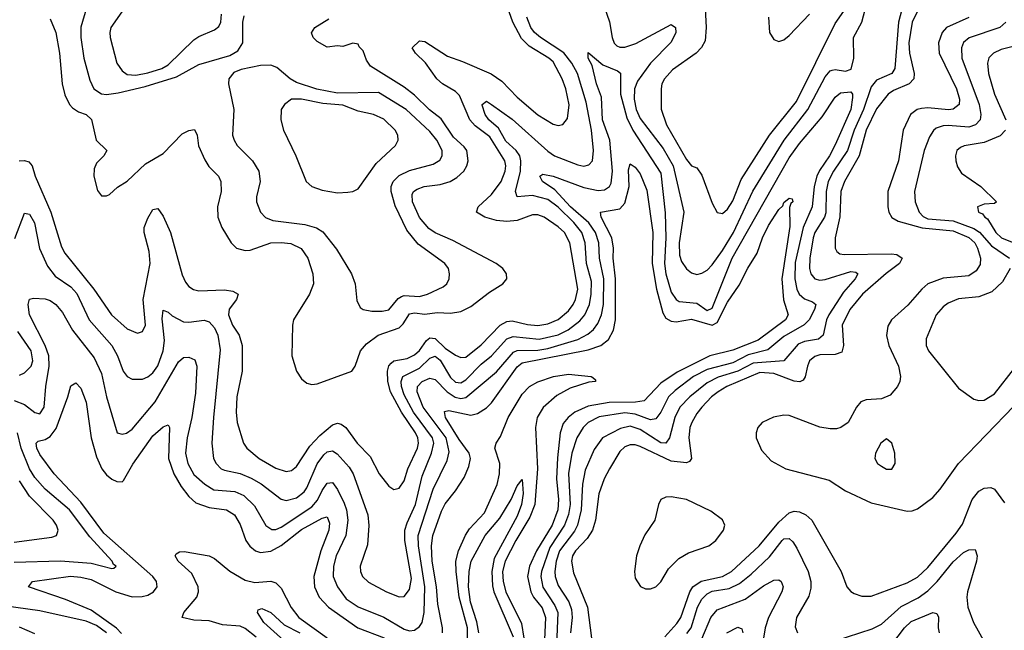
# Model space of a CAD drawing. Header units: inches. Extents: x 990535 to 1117859, y 769386 to 892122.
# Tile 623 of 656: x 1100911 to 1104749, y 803480 to 805860. Entities that reach past the tile are written whole.
import ezdxf

# ---------------------------------------------------------------- set-up
doc = ezdxf.new("R2010")
doc.units = ezdxf.units.IN
doc.header["$MEASUREMENT"] = 0
doc.layers.add('B1800', color=7, linetype='Continuous')

msp = doc.modelspace()

# ---------------------------------------------------------------- linework, layer by layer
at = {"layer": 'B1800', "color": 5}
for points, elevation in [([(1103154.4, 806014.4), (1103210, 805851.8), (1103219.9, 805790), (1103228.4, 805768.4), (1103238.7, 805758.7), (1103250, 805752.3), (1103270, 805753.1), (1103313, 805767), (1103450, 805841.5), (1103467.6, 805830), (1103468.5, 805810), (1103450, 805772), (1103369.2, 805690.8), (1103319.5, 805620.5), (1103307.7, 805590), (1103305.7, 805550), (1103313.8, 805510), (1103330, 805475.5), (1103418.5, 805358.5), (1103457.9, 805290), (1103499.4, 805110), (1103481.1, 804990), (1103482.6, 804942.6), (1103490, 804917.8), (1103510, 804889.2), (1103530, 804872.9), (1103550, 804867.5), (1103570, 804871.5), (1103590, 804884.4), (1103610, 804904.3), (1103650, 804960.1), (1103693.5, 805030), (1103768.6, 805191.4), (1103890.3, 805390), (1103983.3, 805510), (1104050, 805637.7), (1104070, 805660.6), (1104077.2, 805662.8), (1104090, 805665.8), (1104130, 805658.9), (1104152.3, 805667.7), (1104162, 805710), (1104160.4, 805790), (1104193.4, 805850), (1104214.1, 805930)], 2760), ([(1104362, 805950), (1104336.9, 805850), (1104321.5, 805670), (1104310.1, 805649.9), (1104250, 805624.9), (1104230, 805598.1), (1104199.8, 805510), (1104162.9, 805430), (1104137, 805350), (1104082.9, 805270), (1104062.6, 805230), (1104053.8, 805190), (1104052.9, 805107.1), (1104047.4, 805090), (1104010.8, 805030), (1104004.3, 805010), (1103991, 804930), (1103989.4, 804890), (1103995, 804870), (1104009.8, 804849.8), (1104030, 804844.2), (1104050, 804846.9), (1104150, 804878.5), (1104170, 804876.3), (1104177.4, 804870), (1104167.5, 804850), (1104121.5, 804798.5), (1104064.9, 804710), (1104055.8, 804690), (1104043.3, 804630), (1104024.8, 804615.2), (1103970, 804606), (1103944.8, 804595.2), (1103889.7, 804530.3), (1103770, 804521.9), (1103710, 804489.7), (1103633.8, 804466.2), (1103590, 804445.1), (1103523.3, 804390), (1103484.5, 804350), (1103464.4, 804310), (1103443.6, 804230), (1103430.1, 804209.9), (1103410, 804211.2), (1103330, 804262.4), (1103290, 804275.2), (1103252.8, 804267.2), (1103183, 804230), (1103150, 804184.8), (1103115.6, 804104.4), (1103105.2, 804050), (1103099.9, 803950), (1103085.7, 803890), (1103073.6, 803866.4), (1103015.6, 803790), (1103002.2, 803750), (1102997.2, 803710), (1102998.6, 803690), (1103010, 803655.2), (1103051.3, 803591.3), (1103061.8, 803561.8), (1103064.5, 803530), (1103057.9, 803470)], 2760), ([(1103581.7, 805930), (1103587, 805830), (1103582.4, 805777.6), (1103568.9, 805751.1), (1103547.5, 805730), (1103456, 805664), (1103423.7, 805630), (1103413.7, 805610), (1103411.1, 805590), (1103411.5, 805511.5), (1103431.6, 805450), (1103510, 805314.7), (1103530, 805290.3), (1103550, 805282.6), (1103570, 805254), (1103610, 805145.5), (1103629.2, 805109.2), (1103650, 805104.9), (1103670, 805122), (1103690, 805154), (1103723.4, 805236.6), (1103833.1, 805410), (1103938.7, 805541.3), (1104090, 805845.1), (1104141.1, 805918.9)], 2780), ([(1100908.5, 805310), (1100930, 805311.5), (1100946.6, 805306.6), (1100960.1, 805290), (1100971.6, 805250), (1101032.8, 805110), (1101074.5, 804974.5), (1101087, 804950), (1101200.3, 804810), (1101269.5, 804709.5), (1101330, 804655.5), (1101370, 804638.3), (1101390, 804644.2), (1101401.1, 804670), (1101392.1, 804770), (1101419.9, 804910), (1101416.3, 804956.3), (1101396.3, 805030), (1101396.9, 805050), (1101410, 805086.5), (1101430, 805120.2), (1101450, 805124.7), (1101470, 805094.6), (1101498.5, 805030), (1101545, 804865), (1101557.1, 804837.1), (1101570, 804820.7), (1101588.7, 804808.7), (1101610, 804803.4), (1101710, 804807.5), (1101742, 804802), (1101763.2, 804790), (1101756.6, 804770), (1101728, 804732), (1101725.5, 804710), (1101740.3, 804670), (1101766.3, 804630), (1101778.5, 804590), (1101778.2, 804490), (1101757.8, 804390), (1101754.3, 804330), (1101759.1, 804290), (1101783.9, 804210), (1101796, 804190), (1101844.6, 804150), (1101910, 804112.3), (1101950, 804098.7), (1101970, 804102.4), (1101990, 804118.8), (1102042.5, 804197.5), (1102080.5, 804239.5), (1102130, 804281.2), (1102150, 804287.2), (1102164.1, 804284.1), (1102182.7, 804270), (1102226.6, 804210), (1102277.1, 804157.1), (1102312, 804090), (1102350, 804041.5), (1102370, 804029), (1102390, 804034), (1102410, 804062.8), (1102424.1, 804110), (1102461.3, 804190), (1102466.1, 804210), (1102463.3, 804230), (1102453.9, 804250), (1102398.8, 804330), (1102356.4, 804410), (1102346, 804450), (1102344.6, 804490), (1102349.4, 804510.6), (1102358.4, 804521.6), (1102370, 804530.7), (1102421.1, 804538.9), (1102450, 804553.3), (1102470, 804570.1), (1102496.9, 804610), (1102510, 804620.7), (1102530, 804618), (1102570, 804579.8), (1102610, 804552.5), (1102630, 804543.6), (1102650, 804544.4), (1102710, 804592.6), (1102783.5, 804670), (1102810, 804684), (1102830, 804685.7), (1102890, 804671.8), (1102930, 804667.8), (1102970, 804674.2), (1103010, 804691.6), (1103050, 804724.8), (1103068, 804750), (1103077.6, 804770), (1103086.2, 804810), (1103055.5, 804990), (1103034.6, 805030), (1103010, 805053), (1102955.5, 805090), (1102930, 805099.9), (1102910, 805099.6), (1102850, 805077.6), (1102810, 805073.8), (1102770, 805077.8), (1102724.2, 805090), (1102691.6, 805110), (1102697.7, 805130), (1102750, 805178.3), (1102787.5, 805230), (1102802.9, 805270), (1102805.7, 805290), (1102801.7, 805310), (1102743.4, 805403.4), (1102686.2, 805446.2), (1102665.5, 805470), (1102624.8, 805564.8), (1102610, 805580.5), (1102559.1, 805610), (1102536.4, 805630), (1102492.5, 805692.5), (1102454.3, 805730), (1102440.9, 805750), (1102470, 805777.6), (1102490, 805774.6), (1102578.2, 805718.2), (1102637.6, 805697.6), (1102749.1, 805649.1), (1102790, 805620.7), (1102850, 805558.4), (1102930, 805489.6), (1102990, 805453), (1103010, 805447.9), (1103028.3, 805451.7), (1103045.6, 805474.4), (1103052.1, 805527.9), (1103040.1, 805590), (1103026.1, 805630), (1102990, 805695.2), (1102973.4, 805710), (1102896.3, 805756.3), (1102866.4, 805786.4), (1102833.1, 805850), (1102819, 805890)], 2780), ([(1101173.2, 805910), (1101148.9, 805831.1), (1101149.6, 805790), (1101160.8, 805710), (1101184.3, 805624.3), (1101200.2, 805590), (1101230, 805571.2), (1101250, 805568.5), (1101294.4, 805574.4), (1101399.9, 805600.1), (1101522.1, 805637.9), (1101610, 805685.5), (1101730, 805720.8), (1101761.1, 805738.9), (1101781.2, 805770), (1101780.8, 805850), (1101785.6, 805874.4)], 2840), ([(1101308.7, 805890), (1101266.4, 805830), (1101262, 805810), (1101264.1, 805790), (1101290.2, 805690), (1101310, 805660.7), (1101330, 805646.7), (1101363.9, 805643.9), (1101410, 805652.3), (1101465.7, 805670), (1101490, 805684), (1101590, 805781.9), (1101610, 805795.1), (1101670, 805820.6), (1101686.9, 805833.1), (1101695.2, 805850), (1101698, 805882)], 2860), ([(1104408.8, 805891.2), (1104389.5, 805850.5), (1104376.6, 805770), (1104378.6, 805730), (1104397.3, 805650), (1104396.1, 805630), (1104377.5, 805610), (1104316.5, 805583.5), (1104295.8, 805570), (1104250, 805512.9), (1104209.8, 805430), (1104183.3, 805330), (1104125.5, 805230), (1104111.1, 805190), (1104108.2, 805091.8), (1104090.1, 805010.1), (1104090.1, 804970.1), (1104096.5, 804956.5), (1104107.5, 804947.5), (1104125, 804945), (1104308, 804948), (1104330, 804944.7), (1104350.1, 804930), (1104340.4, 804910), (1104288.7, 804871.3), (1104195.6, 804790), (1104146.9, 804730), (1104117.2, 804670), (1104122.3, 804590), (1104115.2, 804564.8), (1104090, 804555.1), (1104030, 804553.8), (1104010, 804547.7), (1103990, 804529.8), (1103981.2, 804510), (1103972.5, 804467.5), (1103964.8, 804455.2), (1103951.5, 804448.5), (1103930, 804451), (1103850, 804480.7), (1103795.6, 804484.4), (1103667.1, 804430), (1103633.9, 804410), (1103607.4, 804390), (1103569.6, 804350), (1103550, 804325.6), (1103530.5, 804290), (1103522.9, 804270), (1103518.7, 804230), (1103530.1, 804150), (1103521.8, 804138.2), (1103510, 804132.3), (1103450, 804139.5), (1103330, 804196.7), (1103310, 804203), (1103290, 804202.5), (1103270, 804194.8), (1103250, 804177.4), (1103210.1, 804110), (1103189.7, 804070.3), (1103168.3, 804011.7), (1103155.3, 803910), (1103143.4, 803870), (1103122.3, 803837.7), (1103076.9, 803790), (1103065.5, 803770), (1103061.5, 803750), (1103070, 803704), (1103123.7, 803570), (1103140.4, 803450)], 2780), ([(1100892.8, 805007.2), (1100930, 805105.7), (1100950, 805102.2), (1100968.7, 805068.7), (1100988.7, 804968.7), (1101019, 804899), (1101050, 804860.9), (1101110, 804818.3), (1101133.4, 804793.4), (1101182, 804690), (1101270.6, 804590), (1101292.9, 804550), (1101314, 804490), (1101330, 804469.2), (1101350, 804458.4), (1101390, 804458.8), (1101410, 804468.4), (1101430, 804484.2), (1101450, 804510.9), (1101470.3, 804570), (1101476.1, 804610), (1101466.3, 804693.7), (1101470, 804727.3), (1101490, 804720.3), (1101505.2, 804705.2), (1101550, 804682.5), (1101570, 804680.8), (1101630, 804689.4), (1101650, 804682.5), (1101670, 804659), (1101683.6, 804630), (1101692.9, 804572.9), (1101665.9, 804310), (1101660.4, 804210), (1101666.8, 804150), (1101676.9, 804130), (1101697, 804110), (1101710, 804104), (1101770, 804090.8), (1101813.4, 804073.4), (1101851.7, 804051.7), (1101930, 803991.8), (1101950, 803985.8), (1101990, 803996.8), (1102019.7, 804020.3), (1102030, 804035), (1102071.1, 804128.9), (1102096, 804164), (1102110, 804176.1), (1102130, 804179.1), (1102148.1, 804168.1), (1102195.6, 804115.6), (1102210.6, 804090.6), (1102268.3, 803930), (1102271.6, 803888.4), (1102266.1, 803813.9), (1102238.3, 803730), (1102239.8, 803710), (1102247.9, 803690), (1102270, 803667.9), (1102340.9, 803630), (1102390, 803610.8), (1102410, 803611.9), (1102430, 803639.6), (1102437.8, 803682.2), (1102411.6, 803830), (1102412.5, 803870), (1102421.1, 803898.9), (1102453.5, 803970), (1102479.3, 804080.7), (1102515.8, 804170), (1102524.9, 804210), (1102520.6, 804230), (1102446.3, 804330), (1102410, 804397.7), (1102398.7, 804430), (1102397.7, 804450), (1102404.9, 804470), (1102470, 804502.3), (1102510, 804540.3), (1102530, 804549.1), (1102550, 804533), (1102590, 804465.2), (1102610, 804447.2), (1102630, 804444.8), (1102650, 804456), (1102710, 804517.3), (1102750.3, 804550), (1102810, 804616.1), (1102834.1, 804625.9), (1102935.2, 804615.2), (1103010, 804631.7), (1103049, 804651), (1103093.8, 804686.2), (1103113.4, 804710), (1103132.2, 804750), (1103138.8, 804790), (1103139.8, 804839.8), (1103120.4, 804910), (1103115.6, 804990), (1103102.4, 805030), (1103070.5, 805070), (1103010, 805129.3), (1102970, 805159), (1102910, 805174.2), (1102849.7, 805170), (1102843.4, 805190), (1102862.5, 805270), (1102864.2, 805310), (1102860.3, 805330), (1102845.7, 805350), (1102806.1, 805386.1), (1102777.2, 805437.2), (1102739.5, 805470), (1102725.2, 805490), (1102713.6, 805526.4), (1102713.6, 805530), (1102730, 805542.6), (1102750, 805528.9), (1102830, 805472.2), (1102970, 805347.5), (1102995.2, 805330), (1103086.3, 805293.7), (1103110, 805289.1), (1103130, 805293.7), (1103143.9, 805310), (1103147.1, 805350), (1103139.3, 805430), (1103118.8, 805538.8), (1103085.1, 805650), (1103063.5, 805690), (1103031.4, 805731.4), (1102940.6, 805790), (1102917.8, 805810), (1102903.3, 805830), (1102887.1, 805870)], 2760), ([(1101030, 805863), (1101052.5, 805810), (1101065.7, 805730), (1101076.3, 805610), (1101087.3, 805567.3), (1101104.8, 805530), (1101116.6, 805516.6), (1101140.8, 805500.8), (1101170.4, 805490), (1101191.1, 805471.1), (1101209, 805390), (1101250.4, 805350), (1101239.5, 805330), (1101210, 805301.1), (1101201.2, 805278.8), (1101199.5, 805250), (1101214.8, 805194.8), (1101230, 805173), (1101250, 805173), (1101261, 805179), (1101292.1, 805207.9), (1101330, 805230.2), (1101401.8, 805298.2), (1101470, 805338.5), (1101545, 805415), (1101570, 805428.3), (1101591.9, 805431.9), (1101603.5, 805410), (1101608.7, 805368.7), (1101633.2, 805313.2), (1101648.4, 805288.4), (1101685.8, 805250), (1101695.3, 805230), (1101696.6, 805190), (1101681.6, 805130), (1101683.1, 805090), (1101699.5, 805050), (1101735, 804990), (1101756.5, 804970), (1101790, 804960.3), (1101810, 804962), (1101890, 804990.4), (1101930, 804992.1), (1101967.6, 804987.6), (1102008.6, 804968.6), (1102034.2, 804930), (1102053.5, 804870), (1102056.1, 804830), (1102040.6, 804790), (1101978.5, 804690), (1101973.8, 804670), (1101972.1, 804550), (1101989.4, 804490), (1102010, 804460.3), (1102030, 804443.2), (1102050, 804437.8), (1102070, 804440.9), (1102206, 804490), (1102218.4, 804510), (1102239.7, 804570), (1102262.8, 804597.2), (1102308.9, 804631.1), (1102390, 804659.3), (1102405.6, 804674.4), (1102430, 804713.8), (1102450, 804717.8), (1102490, 804712.7), (1102538.5, 804718.5), (1102590, 804716.2), (1102630, 804722.5), (1102670, 804742.1), (1102741.7, 804798.3), (1102794.3, 804830), (1102809.7, 804850), (1102808.4, 804870), (1102793.7, 804890), (1102768.4, 804910), (1102598.9, 804998.9), (1102530, 805029.5), (1102506.1, 805046.1), (1102469.5, 805089.5), (1102442.4, 805150), (1102441.4, 805178.6), (1102446, 805190), (1102459.9, 805200.1), (1102488, 805210), (1102550, 805218.1), (1102588.9, 805230), (1102615.1, 805244.9), (1102642.3, 805270), (1102654.4, 805290), (1102659.5, 805310), (1102654.3, 805350), (1102644, 805364), (1102602.5, 805402.5), (1102553.7, 805473.7), (1102508.5, 805508.5), (1102450, 805565.2), (1102410, 805597), (1102278.7, 805678.7), (1102262.5, 805702.5), (1102250, 805738.4), (1102233.9, 805753.9), (1102230, 805765.2), (1102210, 805768.7), (1102170, 805755.3), (1102150, 805758), (1102110, 805753.2), (1102070, 805775.1), (1102055.1, 805790), (1102048.2, 805808.2), (1102061.4, 805830), (1102116.4, 805863.6)], 2820), ([(1104610, 805868.9), (1104523.5, 805830), (1104506.3, 805810), (1104492.5, 805770), (1104494.5, 805730), (1104562.5, 805590), (1104574.2, 805550), (1104572.5, 805530), (1104550, 805511.9), (1104531, 805509), (1104450, 805516.3), (1104425.9, 805514.1), (1104408.7, 805510), (1104383.7, 805490), (1104353.9, 805430), (1104335.8, 805310), (1104294.7, 805190), (1104294.4, 805130), (1104298, 805110), (1104310, 805089.3), (1104334.9, 805074.9), (1104428.5, 805048.5), (1104550, 805037.4), (1104610, 805010.8), (1104633.8, 804990), (1104644.3, 804970), (1104656.1, 804930), (1104654.6, 804905.4), (1104639.1, 804880.9), (1104610, 804862.2), (1104510, 804852.2), (1104451, 804830), (1104427.1, 804810), (1104372.3, 804747.7), (1104308.7, 804690), (1104294.6, 804665.4), (1104289.2, 804629.2), (1104298.7, 804590), (1104336.6, 804510), (1104344.1, 804470), (1104341.7, 804450), (1104332.2, 804430), (1104303.6, 804396.4), (1104270, 804381.7), (1104210, 804378), (1104189.5, 804370.5), (1104173.2, 804350), (1104139.7, 804290), (1104111.6, 804270), (1104094.2, 804265.8), (1104070, 804264.8), (1104030, 804271.5), (1103910, 804317.3), (1103890, 804318.5), (1103848.5, 804311.5), (1103805.3, 804290), (1103788.1, 804270), (1103781.8, 804250), (1103781.8, 804230), (1103801.8, 804181.8), (1103840.5, 804140.5), (1103897.1, 804110), (1104065.8, 804065.8), (1104130, 804023.3), (1104230, 803977.2), (1104370, 803944.7), (1104390, 803945.8), (1104410, 803953.5), (1104470, 803997.9), (1104498.7, 804030), (1104569.9, 804130.1), (1104786.2, 804353.8)], 2820), ([(1103830.2, 805870), (1103834, 805810), (1103850, 805783), (1103870, 805775.5), (1103890, 805781.3), (1103910, 805798.3), (1103990, 805881.3)], 2820), ([(1104754.5, 805850), (1104730.8, 805829.2), (1104611.1, 805788.9), (1104589.4, 805770.6), (1104581.4, 805750), (1104583.1, 805710), (1104651.1, 805530), (1104657.7, 805490), (1104654.3, 805470), (1104636, 805450), (1104610, 805441.3), (1104530, 805447), (1104510, 805446), (1104483.3, 805436.7), (1104472.2, 805427.8), (1104456.5, 805403.5), (1104435.9, 805350), (1104399.2, 805190), (1104401.1, 805150), (1104416.8, 805110), (1104432.9, 805092.9), (1104450, 805084.4), (1104550, 805076), (1104630, 805045.7), (1104651.5, 805031.5), (1104698.4, 804978.4), (1104769.5, 804930)], 2840), ([(1104896.2, 805783.7), (1104736.2, 805743.8), (1104706.5, 805730), (1104688.8, 805711.2), (1104683.4, 805690), (1104687.5, 805650), (1104710.5, 805570), (1104754.3, 805470)], 2860), ([(1100890, 804376), (1100930, 804360.4), (1100970, 804328.7), (1100990, 804323.8), (1101006.3, 804350), (1101012.7, 804430), (1101026, 804510), (1101024.5, 804550), (1101010.3, 804590), (1100949.6, 804710), (1100944.1, 804750), (1100950, 804770.2), (1100965.4, 804774.6), (1101010, 804771.8), (1101030, 804765.1), (1101051.8, 804750), (1101078.4, 804718.4), (1101117, 804650), (1101201.9, 804541.9), (1101230, 804480.9), (1101250.1, 804390), (1101290.8, 804250), (1101310, 804244.4), (1101327.9, 804247.9), (1101350, 804264.3), (1101439.1, 804370), (1101530, 804526.2), (1101550, 804543.2), (1101570, 804545), (1101594.1, 804534.1), (1101602.1, 804510), (1101595.8, 804404.2), (1101581.9, 804310), (1101564.1, 804230), (1101558, 804170), (1101565.9, 804130), (1101590, 804087.8), (1101632.8, 804050), (1101668.2, 804028.2), (1101750, 804020.9), (1101785.3, 804005.3), (1101825.8, 803965.8), (1101870, 803889.2), (1101893.4, 803873.4), (1101910, 803873.3), (1101930, 803881.8), (1102050, 803961.1), (1102072.3, 803987.7), (1102090, 804025.5), (1102110, 804054), (1102130, 804056.6), (1102150, 804028.6), (1102176.2, 803976.2), (1102185.4, 803950), (1102190.1, 803910), (1102182.4, 803850), (1102145.2, 803770), (1102134.2, 803730), (1102133.5, 803690), (1102150.1, 803650), (1102183.5, 803603.5), (1102230, 803571.5), (1102330, 803532), (1102410, 803484.5), (1102430, 803477.9), (1102450, 803480.4), (1102470, 803494.8), (1102479.7, 803510), (1102487.1, 803550), (1102490, 803650), (1102465.1, 803810), (1102464.4, 803850), (1102523, 804030), (1102577.6, 804142.4), (1102584.4, 804175.6), (1102573.2, 804230), (1102483.9, 804350), (1102460.9, 804410), (1102461.5, 804430), (1102479.6, 804450), (1102510, 804462.9), (1102530, 804457.7), (1102577.3, 804410), (1102608.9, 804388.9), (1102630, 804383.8), (1102650, 804387.7), (1102770, 804487.6), (1102836.2, 804563.8), (1102850, 804570.3), (1102930, 804571.9), (1102970, 804578.8), (1103086.4, 804613.6), (1103125.8, 804634.2), (1103147.7, 804652.3), (1103164.1, 804675.9), (1103178.3, 804710), (1103186, 804750), (1103188.3, 804850), (1103170.7, 804930), (1103168.6, 804990), (1103155.3, 805030), (1103128.9, 805068.9), (1103057.5, 805130), (1102997.3, 805197.3), (1102949, 805230), (1102938, 805250), (1102950, 805258.5), (1102989.9, 805250.1), (1103110, 805206), (1103165.9, 805194.1), (1103190, 805196.3), (1103209.9, 805210), (1103216.5, 805223.5), (1103221.5, 805270), (1103211.5, 805390), (1103183, 805470), (1103178.4, 805558.4), (1103158.8, 805610), (1103142, 805682), (1103127.4, 805710), (1103127.3, 805732.7), (1103184.1, 805684.1), (1103241.3, 805661.3), (1103252.2, 805652.2), (1103252.9, 805570), (1103277.7, 805477.7), (1103301.3, 805430), (1103410, 805261.8), (1103427, 805107), (1103429.8, 805010), (1103424.5, 804910), (1103430.1, 804870), (1103450, 804798), (1103469.2, 804769.2), (1103482.1, 804762.1), (1103550, 804755.7), (1103590, 804726.2), (1103610, 804735.8), (1103688.4, 804930), (1103910, 805321.4), (1103950, 805377.7), (1104038.6, 805481.4), (1104090, 805558), (1104110, 805574.4), (1104150, 805579.3), (1104156.4, 805570), (1104157.2, 805557.2), (1104150.1, 805510), (1104090, 805372.5), (1104067.4, 805330), (1104027.9, 805272.1), (1104018.6, 805250), (1104007.9, 805210), (1103999.6, 805130), (1103964.9, 805050), (1103934, 804914), (1103931.9, 804850), (1103939.9, 804810), (1103948.9, 804790), (1103970, 804772.3), (1104001, 804761), (1104014, 804750), (1104008.8, 804730), (1103987.6, 804690), (1103969.3, 804670.7), (1103890, 804625.5), (1103826.9, 804573.1), (1103750, 804554.1), (1103690, 804522.5), (1103590, 804496.3), (1103537.2, 804470), (1103465.3, 804414.7), (1103440.1, 804390), (1103409.5, 804330.5), (1103390, 804304.8), (1103370, 804300.5), (1103310, 804322.2), (1103270, 804327.9), (1103170, 804312.8), (1103126.2, 804290), (1103107.1, 804270), (1103082.1, 804230), (1103063.2, 804170), (1103050.7, 804090.7), (1103057.1, 803970), (1103050, 803931.6), (1103034.7, 803890), (1102977.6, 803802.4), (1102945, 803710), (1102942, 803690), (1102950, 803647.7), (1102997.5, 803577.5), (1103008.7, 803550), (1103001.8, 803390)], 2740), ([(1104753.8, 805430), (1104732.8, 805407.2), (1104670, 805381.1), (1104591.8, 805368.2), (1104578.1, 805361.9), (1104564.3, 805350), (1104558.6, 805330), (1104559.8, 805310), (1104566.5, 805286.5), (1104581.3, 805261.3), (1104657.4, 805210), (1104718, 805150), (1104710, 805144), (1104670, 805141.2), (1104644.7, 805130), (1104648, 805110), (1104663.8, 805103.8), (1104672.4, 805090), (1104683.4, 805083.4), (1104715.2, 805030), (1104738.2, 805010), (1104903.4, 804943.4)], 2860), ([(1102559.2, 803470), (1102559.7, 803490), (1102541.5, 803581.5), (1102536.2, 803650), (1102518.5, 803750), (1102516.2, 803810), (1102521.9, 803850), (1102555.2, 803944.8), (1102570, 803972.5), (1102610, 804023.2), (1102643.7, 804076.3), (1102662, 804118), (1102667.8, 804150), (1102662.4, 804170), (1102623.4, 804223.4), (1102571.1, 804310), (1102566.4, 804333.6), (1102583.7, 804336.3), (1102670, 804319), (1102695.3, 804324.7), (1102730, 804347.2), (1102750, 804366.3), (1102850, 804506.9), (1102870, 804523.1), (1103126.8, 804573.2), (1103176.3, 804590), (1103206.3, 804613.7), (1103225.2, 804650), (1103233.4, 804690), (1103232.7, 804850), (1103224, 804930), (1103225.6, 804970), (1103218.4, 805010), (1103177.4, 805090), (1103174.3, 805110), (1103250, 805122.9), (1103270, 805144.5), (1103287.1, 805210), (1103284.6, 805275.4), (1103290, 805298.7), (1103310, 805285.2), (1103330, 805258.9), (1103356, 805196), (1103378.9, 805030), (1103376.3, 804910), (1103392.7, 804810), (1103417.2, 804717.2), (1103430, 804696.9), (1103450, 804684.6), (1103470, 804682.8), (1103530, 804692.6), (1103610, 804668.8), (1103630, 804680.4), (1103670, 804759.4), (1103715.3, 804824.7), (1103748.6, 804891.4), (1103786.1, 804950), (1103806.6, 805010), (1103830, 805057.8), (1103870, 805119.7), (1103885.1, 805134.9), (1103890, 805148), (1103910, 805164.9), (1103922, 805162), (1103924.9, 805150), (1103916.7, 805143.3), (1103911.8, 805128.2), (1103913.4, 805053.4), (1103881.8, 804850), (1103888.4, 804768.4), (1103906.8, 804710), (1103895.3, 804690), (1103790, 804611.3), (1103690, 804572), (1103600.4, 804550), (1103473.5, 804486.5), (1103410, 804443.9), (1103344.9, 804375.1), (1103311.1, 804368.9), (1103208.3, 804368.3), (1103126.7, 804353.3), (1103074.3, 804330), (1103048.8, 804310), (1103030, 804286.3), (1103017.8, 804250), (1103007.6, 804152.4), (1103003, 804070), (1103011.4, 803990), (1103008.4, 803950), (1102986.1, 803890), (1102924.8, 803790), (1102898.4, 803730), (1102890.3, 803690), (1102902.9, 803630), (1102913.4, 803610), (1102947.6, 803567.6), (1102961, 803530), (1102953.9, 803386.1)], 2720), ([(1104771.6, 804890), (1104741.8, 804838.2), (1104700.7, 804799.3), (1104650, 804780.2), (1104570, 804772.1), (1104530, 804754.9), (1104510, 804740.6), (1104483.7, 804710), (1104443.6, 804616.4), (1104444.3, 804590), (1104453.7, 804570), (1104570, 804423.8), (1104630, 804380.4), (1104650, 804375.3), (1104670, 804377.4), (1104710, 804401.8), (1104790, 804502.9)], 2840), ([(1100910, 804475.1), (1100930, 804484.1), (1100955.5, 804510), (1100962.5, 804530), (1100956.3, 804570), (1100904.3, 804644.3)], 2760), ([(1102656.6, 803423.4), (1102657, 803490), (1102623.9, 803610), (1102611.8, 803710), (1102611.2, 803750), (1102621.8, 803790), (1102648.8, 803851.2), (1102664.8, 803875.2), (1102722.1, 803937.9), (1102772.1, 804047.9), (1102781.4, 804090), (1102782, 804130), (1102763.4, 804190), (1102768.6, 804210), (1102784.6, 804235.4), (1102815.1, 804310), (1102870, 804400.7), (1102897.8, 804430), (1102930, 804449.1), (1102992, 804470), (1103050, 804478.4), (1103138, 804470), (1103144.9, 804464.9), (1103156, 804456), (1103156, 804450), (1103130, 804447.5), (1103056.3, 804423.7), (1103004.3, 804395.7), (1102951.1, 804348.9), (1102927.8, 804310), (1102922, 804270), (1102929.1, 804110), (1102918.5, 803970), (1102899.2, 803920.8), (1102844.3, 803830), (1102803.7, 803750), (1102792.7, 803710), (1102795.8, 803670), (1102805.8, 803630), (1102867.1, 803507.1), (1102876.4, 803450)], 2680), ([(1101308.1, 803468.1), (1101289, 803489), (1101190, 803558.9), (1101090, 803600.5), (1100945.1, 803650), (1100961.2, 803670), (1101109.4, 803690.6), (1101150, 803687.2), (1101190, 803677.7), (1101285.7, 803630), (1101350, 803611.1), (1101388.6, 803611.4), (1101410, 803617.3), (1101433.2, 803630), (1101446.5, 803650), (1101444.1, 803670), (1101429.5, 803690), (1101239.2, 803859.2), (1101150, 803979.1), (1101046.1, 804090), (1100990, 804166), (1100978.4, 804190), (1100975.9, 804210), (1100982.9, 804217.1), (1101010, 804224.1), (1101030, 804235), (1101052.8, 804267.2), (1101098.7, 804390), (1101110, 804433.4), (1101130, 804445.3), (1101150, 804423.7), (1101169.6, 804369.6), (1101190.1, 804230), (1101210, 804156.5), (1101231.1, 804110), (1101250, 804085.5), (1101270, 804069.2), (1101290, 804060.7), (1101310, 804059), (1101316.3, 804063.7), (1101351.8, 804128.2), (1101430, 804238.6), (1101470, 804273.7), (1101490, 804281.1), (1101495.3, 804270), (1101491.5, 804150), (1101511.9, 804090), (1101540.3, 804040.3), (1101570, 804001.2), (1101597.5, 803977.5), (1101650, 803958.4), (1101717, 803950), (1101748.6, 803930), (1101770, 803892.3), (1101793.1, 803830), (1101807.9, 803807.9), (1101830, 803789.3), (1101850, 803783.1), (1101890, 803788), (1101930, 803810.7), (1102010, 803873.1), (1102090, 803917.5), (1102110, 803922), (1102118.4, 803898.4), (1102115.6, 803870), (1102085.1, 803790), (1102057.1, 803690), (1102060.4, 803650), (1102078.3, 803610), (1102114.8, 803570), (1102229, 803490), (1102331.2, 803451.2)], 2720), ([(1100890, 803746.4), (1101070, 803750.8), (1101190, 803741.6), (1101270, 803721.3), (1101278.2, 803721.8), (1101287.3, 803730), (1101276.9, 803736.9), (1101272.2, 803750), (1101184.2, 803844.2), (1101105.8, 803950), (1101010.2, 804030.2), (1100970, 804076), (1100950, 804109.2), (1100916.6, 804190), (1100902.1, 804250)], 2740), ([(1100890, 803823.6), (1101036.7, 803843.3), (1101054.3, 803850), (1101058.9, 803861.1), (1101060.7, 803870), (1101054.4, 803890), (1101042.2, 803910), (1100950, 804002.6), (1100910, 804063)], 2760), ([(1102700.6, 803470), (1102693, 803513), (1102668.3, 803590), (1102660.5, 803650), (1102663.6, 803710), (1102670.9, 803750), (1102725.1, 803850), (1102782.4, 803917.6), (1102826.6, 803990), (1102850, 804043), (1102870, 804067.3), (1102873.6, 804013.6), (1102867, 803970), (1102850, 803925), (1102759.9, 803760.1), (1102751.1, 803710), (1102753.6, 803653.6), (1102759, 803630), (1102834.2, 803454.2)], 2660), ([(1103425.7, 803454.3), (1103472.9, 803507.1), (1103487.6, 803530), (1103523, 803630), (1103534.9, 803650), (1103567.7, 803672.3), (1103650.2, 803689.8), (1103685.7, 803710), (1103793.1, 803810), (1103870, 803902.3), (1103910, 803938.6), (1103930, 803943.9), (1103950, 803941.5), (1103975, 803930), (1103998.4, 803910), (1104113.5, 803710), (1104135.3, 803650), (1104150, 803631.8), (1104163.4, 803623.4), (1104192.8, 803612.8), (1104230, 803613.4), (1104370, 803665), (1104410, 803687.4), (1104450, 803724.8), (1104561.3, 803858.7), (1104585.5, 803894.5), (1104623.5, 803990), (1104650, 804022.9), (1104670, 804034.8), (1104696.7, 804036.7), (1104710.2, 804030), (1104750, 803977.4)], 2780), ([(1103511.8, 803468.2), (1103527.6, 803490), (1103553.3, 803570), (1103570, 803601.8), (1103590, 803622.9), (1103610, 803632.2), (1103676.4, 803643.6), (1103717.2, 803662.8), (1103761.6, 803698.4), (1103833.3, 803766.7), (1103883.2, 803830), (1103890, 803836.1), (1103910, 803838.3), (1103924.8, 803824.8), (1103940.4, 803800.4), (1103984, 803710), (1103994.6, 803670), (1103995, 803645), (1103987.1, 803612.9), (1103938.6, 803530), (1103934.2, 803494.2), (1103942.2, 803470)], 2760), ([(1101833.2, 803453.2), (1101790, 803487), (1101770, 803495.7), (1101701.2, 803501.2), (1101650, 803517.5), (1101590, 803519.9), (1101544.7, 803530), (1101550.6, 803550), (1101601.7, 803610), (1101607.9, 803630), (1101607.3, 803650), (1101581.5, 803701.5), (1101529.4, 803750), (1101516.8, 803770), (1101521.2, 803778.8), (1101534, 803786), (1101552.8, 803787.2), (1101650, 803771), (1101670, 803760.6), (1101730.4, 803710.4), (1101790, 803675.5), (1101827.1, 803667.1), (1101890, 803671.1), (1101910, 803665.2), (1101930, 803644.8), (1101968.7, 803568.7), (1101999.5, 803530), (1102110, 803450.9)], 2680), ([(1104090, 803439.6), (1104233.8, 803486.2), (1104270, 803504.2), (1104346.4, 803573.6), (1104412.7, 803607.3), (1104450, 803633.9), (1104486.7, 803670), (1104550, 803746.7), (1104590, 803782.8), (1104610, 803793.8), (1104634.6, 803794.6), (1104642.3, 803770), (1104640.1, 803750), (1104605.2, 803630), (1104602.5, 803610), (1104606, 803570), (1104628.5, 803510), (1104696.6, 803390)], 2760), ([(1103570, 803446.5), (1103604.9, 803530), (1103630, 803560.4), (1103738.5, 803601.5), (1103810, 803653.5), (1103850, 803675.3), (1103870, 803676.5), (1103878.9, 803670), (1103886.4, 803650), (1103881.4, 803630), (1103830.1, 803530), (1103816.5, 803490), (1103809.6, 803449.6)], 2740), ([(1101249, 803470), (1101210, 803499.1), (1101170, 803515.9), (1100990, 803556.5), (1100810, 803580.4)], 2740), ([(1101940.1, 803440.1), (1101863.2, 803510), (1101838, 803550), (1101840.1, 803559.9), (1101854.8, 803565.2), (1101890, 803550.2), (1101942, 803502), (1102002.6, 803470)], 2660), ([(1104310, 803424.3), (1104359.7, 803490), (1104386.1, 803513.9), (1104470, 803550.1), (1104486, 803546), (1104491.8, 803531.8), (1104490.7, 803490), (1104495, 803470)], 2740), ([(1100970, 803466.8), (1100910, 803492.3)], 2760), ([(1103667.6, 803470), (1103710, 803493), (1103726.1, 803486.1), (1103730.1, 803470)], 2720)]:
    msp.add_lwpolyline(points, dxfattribs=dict(at, elevation=elevation))
for points, elevation in [([(1101890, 805682.9), (1101850, 805682.1), (1101773.8, 805666.2), (1101745.6, 805654.4), (1101726.4, 805630), (1101724.8, 805610), (1101746.3, 805510), (1101740.6, 805410), (1101746.5, 805390), (1101759.1, 805370), (1101818.9, 805310), (1101843.2, 805270), (1101848.6, 805230), (1101834, 805170), (1101834.2, 805150), (1101850.2, 805110.2), (1101869.4, 805089.4), (1101897.3, 805077.3), (1102022.4, 805062.4), (1102068.2, 805048.2), (1102093, 805033), (1102146.2, 804966.2), (1102204.7, 804870), (1102218.2, 804830), (1102225.1, 804765.1), (1102238.6, 804738.6), (1102250.2, 804730.2), (1102284.2, 804724.2), (1102324.3, 804724.3), (1102350, 804729.5), (1102386.6, 804773.4), (1102399.2, 804780.8), (1102410, 804784.8), (1102470, 804781), (1102500.4, 804790), (1102561.4, 804818.6), (1102576, 804830), (1102585.3, 804850), (1102586.8, 804870), (1102582.2, 804890), (1102568.7, 804910), (1102464.7, 804984.7), (1102420, 805040), (1102374, 805134), (1102358.5, 805190), (1102359.3, 805210), (1102366.5, 805230), (1102390, 805253.2), (1102430, 805272.3), (1102522.6, 805297.4), (1102548.1, 805311.9), (1102558, 805330), (1102557.4, 805350), (1102537.1, 805390), (1102510, 805424.7), (1102418, 805510), (1102310, 805575.9), (1102150, 805573.7), (1102069, 805589), (1101990, 805615.5), (1101965.1, 805630), (1101913.3, 805673.3)], 2840), ([(1102009.1, 805550.9), (1101970, 805549.7), (1101943.1, 805530), (1101930.3, 805510), (1101929, 805470), (1101939.6, 805430), (1101987.1, 805330), (1102027.8, 805230), (1102049.4, 805209.4), (1102090, 805195.2), (1102150, 805185.3), (1102190, 805187.2), (1102210, 805190.4), (1102230, 805200.4), (1102300.1, 805299.9), (1102375.5, 805370), (1102386.2, 805390), (1102385.5, 805410), (1102374.8, 805430), (1102330, 805471.9), (1102290.7, 805490.7), (1102230, 805503.2), (1102170, 805526.3), (1102092.8, 805532.8)], 2860), ([(1104290, 804226), (1104267.8, 804210), (1104247.2, 804170), (1104244.4, 804150), (1104254.9, 804130), (1104270, 804119.5), (1104290, 804108.2), (1104310, 804108.1), (1104323.1, 804130), (1104322.5, 804170), (1104310, 804209.5)], 2840), ([(1103450, 803999.8), (1103430, 803998.7), (1103410.2, 803989.8), (1103400.9, 803970), (1103386, 803910), (1103347.3, 803852.7), (1103328.6, 803810), (1103315.2, 803770), (1103306.8, 803710), (1103310, 803683.8), (1103330.9, 803650.9), (1103350, 803641.6), (1103370, 803641.5), (1103390, 803649.3), (1103410, 803669.2), (1103440.3, 803719.7), (1103480.5, 803759.5), (1103518.1, 803781.9), (1103596.8, 803810), (1103625, 803830), (1103653.8, 803870), (1103658.9, 803890), (1103651, 803911), (1103604.6, 803944.6), (1103510, 803990.4)], 2820)]:
    msp.add_lwpolyline(points, close=True, dxfattribs=dict(at, elevation=elevation))

doc.saveas('drawing.dxf')
